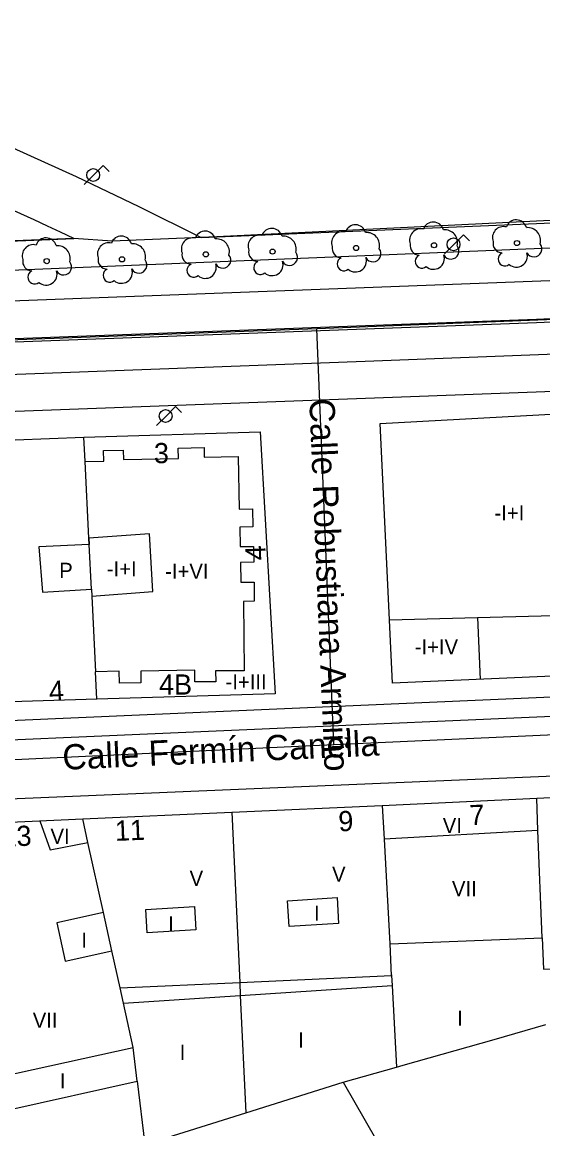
# Model space of a CAD drawing. Extents: x 282771 to 285132, y 4823109 to 4825496.
# Drawn here: x 284361.2 to 284412.8, y 4824178.7 to 4824288.3 of the extents above; entities that cross this region are included whole.
import ezdxf

# ---------------------------------------------------------------- set-up
doc = ezdxf.new("R2010")
doc.units = 0
for name, color, linetype in [('ACERA-BORDILLO', 7, 'Continuous'), ('ARBOL', 7, 'Continuous'), ('CALLE-EJE', 7, 'Continuous'), ('CALLE-TEXTO', 7, 'Continuous'), ('EDIFICIO', 7, 'Continuous'), ('FAROLA', 7, 'Continuous'), ('INTERIOR-EDIFICIO', 7, 'Continuous'), ('MEDIANERA', 7, 'Continuous'), ('NUM-LOCAL', 7, 'Continuous'), ('NUM-PORTAL', 7, 'Continuous'), ('PARQUE-JARDIN-AREA', 7, 'Continuous'), ('SENAL-VIARIA', 7, 'Continuous'), ('TXT-ALTURA-EDIFICIO', 7, 'Continuous'), ('ZONA-VERDE', 7, 'Continuous')]:
    doc.layers.add(name, color=color, linetype=linetype)

msp = doc.modelspace()

# ---------------------------------------------------------------- linework, layer by layer
at = {"layer": 'ACERA-BORDILLO'}
for points in [[(284542.07, 4824270.38), (284446.22, 4824267.32), (284355.28, 4824263.53), (284352.14, 4824263.43), (284312.75, 4824262.16), (284288.83, 4824261.33), (284273.17, 4824260.27), (284211.62, 4824254.81), (284179.07, 4824252.27), (284149.26, 4824249.55)], [(284448.56, 4824253.04), (284313.43, 4824248.01)], [(284298.21, 4824229.84), (284301.33, 4824220.25), (284301.46, 4824219.89), (284301.62, 4824219.54), (284301.82, 4824219.19), (284302.04, 4824218.85), (284302.3, 4824218.53), (284302.59, 4824218.23), (284302.9, 4824217.95), (284303.23, 4824217.69), (284303.59, 4824217.47), (284303.96, 4824217.27), (284304.34, 4824217.11), (284304.74, 4824216.98), (284305.13, 4824216.89), (284305.53, 4824216.83), (284305.92, 4824216.8), (284306.3, 4824216.8), (284454.46, 4824223.27)], [(284456.93, 4824215.44), (284311.41, 4824209.32), (284310.9, 4824209.28), (284310.38, 4824209.17), (284309.85, 4824209), (284309.32, 4824208.77), (284308.82, 4824208.47), (284308.34, 4824208.1), (284307.9, 4824207.66), (284307.51, 4824207.18), (284307.19, 4824206.65), (284306.94, 4824206.09), (284306.76, 4824205.51), (284306.66, 4824204.92), (284306.62, 4824204.35), (284306.65, 4824203.79), (284306.74, 4824203.27), (284306.87, 4824202.78)]]:
    msp.add_lwpolyline(points, dxfattribs=at)
at = {"layer": 'ARBOL'}
for centre in [(284402.01, 4824266.24), (284410.23, 4824266.46), (284379.41, 4824265.34), (284386.02, 4824265.61), (284394.29, 4824265.97), (284363.64, 4824264.67), (284371.1, 4824264.85)]:
    msp.add_circle(centre, 0.255, dxfattribs=at)
for centre, radius, start, end in [((284401.94, 4824267.5), 1.04, 15.6423, 161.3843), ((284410.16, 4824267.72), 1.04, 15.6423, 161.3843), ((284379.34, 4824266.6), 1.04, 15.6423, 161.3843), ((284385.95, 4824266.87), 1.04, 15.6423, 161.3843), ((284392.96, 4824266.5), 1.1, 75.4318, 200.5561), ((284394.22, 4824267.23), 1.04, 15.6423, 161.3843), ((284395.35, 4824266.23), 1.27, 345.0327, 95.7993), ((284400.69, 4824266.77), 1.1, 75.4318, 200.5561), ((284403.07, 4824266.5), 1.27, 345.0327, 95.7993), ((284408.9, 4824266.99), 1.1, 75.4318, 200.5561), ((284411.29, 4824266.72), 1.27, 345.0327, 95.7993), ((284362.31, 4824265.2), 1.1, 75.4318, 200.5561), ((284363.57, 4824265.93), 1.04, 15.6423, 161.3843), ((284369.77, 4824265.38), 1.1, 75.4318, 200.5561), ((284371.03, 4824266.11), 1.04, 15.6423, 161.3843), ((284372.16, 4824265.11), 1.27, 345.0327, 95.7993), ((284378.08, 4824265.87), 1.1, 75.4318, 200.5561), ((284380.47, 4824265.6), 1.27, 345.0327, 95.7993), ((284384.69, 4824266.14), 1.1, 75.4318, 200.5561), ((284387.08, 4824265.87), 1.27, 345.0327, 95.7993), ((284400.58, 4824266.2), 0.935, 168.599, 268.1324), ((284408.79, 4824266.42), 0.935, 168.599, 268.1324), ((284411.9, 4824265.89), 0.797, 208.9625, 38.991), ((284364.7, 4824264.93), 1.27, 345.0327, 95.7993), ((284377.97, 4824265.3), 0.935, 168.599, 268.1324), ((284381.08, 4824264.77), 0.797, 208.9625, 38.991), ((284384.58, 4824265.57), 0.935, 168.599, 268.1324), ((284387.69, 4824265.04), 0.797, 208.9625, 38.991), ((284392.85, 4824265.93), 0.935, 168.599, 268.1324), ((284395.96, 4824265.4), 0.797, 208.9625, 38.991), ((284400.82, 4824264.65), 0.672, 113.7367, 309.4725), ((284401.95, 4824264.95), 1.09, 228.9545, 17.928), ((284403.68, 4824265.67), 0.797, 208.9625, 38.991), ((284409.03, 4824264.87), 0.672, 113.7367, 309.4725), ((284410.17, 4824265.17), 1.09, 228.9545, 17.928), ((284362.2, 4824264.63), 0.935, 168.599, 268.1324), ((284365.31, 4824264.1), 0.797, 208.9625, 38.991), ((284369.66, 4824264.81), 0.935, 168.599, 268.1324), ((284372.77, 4824264.28), 0.797, 208.9625, 38.991), ((284378.21, 4824263.75), 0.672, 113.7367, 309.4725), ((284379.35, 4824264.05), 1.09, 228.9545, 17.928), ((284384.82, 4824264.02), 0.672, 113.7367, 309.4725), ((284385.96, 4824264.32), 1.09, 228.9545, 17.928), ((284393.09, 4824264.38), 0.672, 113.7367, 309.4725), ((284394.23, 4824264.68), 1.09, 228.9545, 17.928), ((284362.44, 4824263.08), 0.672, 113.7367, 309.4725), ((284363.58, 4824263.38), 1.09, 228.9545, 17.928), ((284369.9, 4824263.26), 0.672, 113.7367, 309.4725), ((284371.04, 4824263.56), 1.09, 228.9545, 17.928)]:
    msp.add_arc(centre, radius, start, end, dxfattribs=at)
at = {"layer": 'CALLE-EJE'}
for points in [[(284458.5, 4824260.83), (284416.51, 4824258.97), (284390.39, 4824257.95)], [(284390.39, 4824257.95), (284309.55, 4824254.98)], [(284392.1, 4824216.77), (284390.39, 4824257.95)], [(284392.1, 4824216.77), (284465.12, 4824220.09)], [(284299.99, 4824212.45), (284392.1, 4824216.77)]]:
    msp.add_lwpolyline(points, dxfattribs=at)
at = {"layer": 'EDIFICIO'}
for points in [[(284396.69, 4824248.57), (284452.89, 4824251.64), (284453.05, 4824246.9), (284453.49, 4824241.25), (284454.26, 4824234.58), (284455.38, 4824227.77), (284456, 4824225.39), (284397.91, 4824222.85), (284396.69, 4824248.57)], [(284350.27, 4824246.56), (284367.32, 4824247.22), (284384.8, 4824247.74), (284386.28, 4824221.81), (284368.62, 4824221.26), (284350.5, 4824220.71), (284332.55, 4824220.16), (284306.22, 4824218.96), (284302.57, 4824229.56), (284308.01, 4824234.81), (284311.14, 4824239.29), (284313.56, 4824245.16), (284329.81, 4824245.92), (284350.27, 4824246.56)], [(284345.42, 4824208.42), (284353.54, 4824208.79), (284367.22, 4824209.4), (284381.98, 4824210.06), (284396.89, 4824210.74), (284412.18, 4824211.46), (284425.86, 4824212.11)]]:
    msp.add_lwpolyline(points, dxfattribs=at)
at = {"layer": 'FAROLA'}
for p, q in [((284369.23, 4824274.13), (284368.29, 4824273.2)), ((284369.82, 4824273.54), (284369.23, 4824274.13)), ((284368.29, 4824273.2), (284367.36, 4824272.26)), ((284403.98, 4824266.33), (284403.05, 4824265.39)), ((284404.92, 4824267.26), (284403.98, 4824266.33)), ((284405.51, 4824266.67), (284404.92, 4824267.26)), ((284376.4, 4824250.25), (284375.46, 4824249.32)), ((284376.99, 4824249.66), (284376.4, 4824250.25)), ((284375.46, 4824249.32), (284374.53, 4824248.38))]:
    msp.add_line(p, q, dxfattribs=at)
for centre in [(284368.25, 4824273.2), (284403.94, 4824266.33), (284375.42, 4824249.32)]:
    msp.add_circle(centre, 0.637, dxfattribs=at)
at = {"layer": 'INTERIOR-EDIFICIO'}
for points in [[(284368.07, 4824232.17), (284368.11, 4824231.46), (284374.15, 4824231.94), (284373.84, 4824237.64), (284367.82, 4824237.23), (284367.85, 4824236.59), (284362.85, 4824236.37), (284363.21, 4824231.88), (284368.07, 4824232.17)], [(284392.4, 4824201.61), (284392.56, 4824199.05), (284387.67, 4824198.74), (284387.51, 4824201.3), (284392.4, 4824201.61)], [(284378.29, 4824200.72), (284378.43, 4824198.41), (284373.59, 4824198.11), (284373.45, 4824200.42), (284378.29, 4824200.72)], [(284370.09, 4824196.33), (284369.26, 4824200.13), (284364.64, 4824199.12), (284365.46, 4824195.32), (284370.09, 4824196.33)], [(284329.17, 4824178.39), (284327.59, 4824182.85), (284333.26, 4824184.73), (284333.89, 4824182.78), (284348.11, 4824183.39), (284358.98, 4824183.86), (284372.21, 4824186.75), (284371.24, 4824191.14), (284370.91, 4824192.65), (284382.76, 4824193.19), (284397.79, 4824193.9), (284397.67, 4824197.04), (284412.73, 4824197.63), (284412.85, 4824194.5), (284419.96, 4824194.79), (284426.62, 4824195.06), (284440.11, 4824195.61), (284440.76, 4824195.64), (284444.22, 4824190.95), (284445.94, 4824188.63)]]:
    msp.add_lwpolyline(points, dxfattribs=at)
at = {"layer": 'MEDIANERA'}
for points in [[(284367.44, 4824244.81), (284367.32, 4824247.22)], [(284367.44, 4824244.81), (284369.29, 4824244.86), (284369.26, 4824245.9), (284371.23, 4824245.95), (284371.25, 4824245), (284376.7, 4824245.11), (284376.67, 4824246.13), (284379.23, 4824246.2), (284379.25, 4824245.24), (284382.61, 4824245.31), (284382.71, 4824240.09), (284384.03, 4824240.11), (284384.05, 4824238.33), (284382.77, 4824238.31), (284382.79, 4824236.39), (284384.14, 4824236.4), (284384.15, 4824234.83), (284382.85, 4824234.82), (284382.86, 4824232.87), (284384.19, 4824232.87), (284384.19, 4824230.97), (284383.14, 4824230.96), (284383.2, 4824224.09), (284380.37, 4824224.06), (284380.38, 4824223), (284378.33, 4824222.98), (284378.31, 4824224.13), (284372.95, 4824224.03), (284372.97, 4824222.88), (284370.86, 4824222.84), (284370.83, 4824224.05), (284368.48, 4824223.99)], [(284368.07, 4824232.17), (284367.85, 4824236.59), (284367.82, 4824237.23), (284367.44, 4824244.81)], [(284368.1, 4824231.59), (284368.1, 4824231.46), (284368.48, 4824223.99)], [(284397.61, 4824229.14), (284406.32, 4824229.36)], [(284406.32, 4824229.36), (284425.23, 4824229.86)], [(284406.32, 4824229.36), (284406.58, 4824223.23)], [(284368.62, 4824221.26), (284368.48, 4824223.99)], [(284412.31, 4824208.26), (284412.18, 4824211.46)], [(284396.89, 4824210.74), (284397.06, 4824207.41)], [(284367.73, 4824207.08), (284367.22, 4824209.4)], [(284381.98, 4824210.06), (284382.76, 4824193.19), (284382.82, 4824191.9)], [(284362.96, 4824209.21), (284363.99, 4824206.35), (284367.73, 4824207.08)], [(284412.31, 4824208.26), (284397.06, 4824207.41)], [(284412.73, 4824197.63), (284412.31, 4824208.26)], [(284369.26, 4824200.13), (284367.73, 4824207.08)], [(284397.06, 4824207.41), (284397.62, 4824197.04)], [(284370.91, 4824192.65), (284370.09, 4824196.33)], [(284397.86, 4824193.9), (284397.79, 4824193.9), (284397.85, 4824192.89)], [(284382.82, 4824191.9), (284397.85, 4824192.89)], [(284397.85, 4824192.89), (284398.29, 4824184.81)], [(284371.24, 4824191.14), (284382.82, 4824191.9)], [(284382.82, 4824191.9), (284383.36, 4824180.28)], [(284398.29, 4824184.81), (284398.96, 4824185), (284407.97, 4824187.56), (284413.08, 4824189.02)], [(284372.6, 4824183.41), (284372.21, 4824186.75)], [(284393, 4824183.31), (284398.29, 4824184.81)], [(284359.88, 4824180.58), (284372.6, 4824183.41)], [(284372.6, 4824183.41), (284373.35, 4824177.14)], [(284383.36, 4824180.28), (284393, 4824183.31)], [(284393, 4824183.31), (284406.23, 4824160.29)], [(284373.35, 4824177.14), (284383.36, 4824180.28)]]:
    msp.add_lwpolyline(points, dxfattribs=at)
at = {"layer": 'PARQUE-JARDIN-AREA'}
msp.add_lwpolyline([(284524.72, 4824274.13), (284380.49, 4824267.09), (284370.14, 4824266.65), (284366.33, 4824266.92), (284352.04, 4824266.35), (284312.65, 4824265.08), (284301.87, 4824264.71), (284291.99, 4824262.79), (284273.06, 4824261.62), (284211.5, 4824256.16), (284178.95, 4824253.62), (284149.13, 4824250.9)], dxfattribs=at)
at = {"layer": 'SENAL-VIARIA'}
for points in [[(284296.84, 4824258.26), (284314.59, 4824259.02), (284471.19, 4824264.93), (284530.82, 4824266.86)], [(284131.96, 4824240.76), (284134.87, 4824241.15), (284137.78, 4824241.56), (284137.79, 4824241.56), (284142.46, 4824242.06), (284145.3, 4824242.35), (284149.52, 4824242.74), (284153.91, 4824243.21), (284158.86, 4824243.64), (284254.45, 4824252.04), (284279.24, 4824253.53), (284294.61, 4824254.39), (284314.99, 4824255.33), (284412.16, 4824258.93), (284450.87, 4824260.66), (284465.42, 4824261.27), (284490.26, 4824262.25), (284531.26, 4824263.88)], [(284132.01, 4824240.41), (284134.92, 4824240.8), (284137.82, 4824241.21), (284142.5, 4824241.71), (284145.33, 4824242), (284149.55, 4824242.39), (284153.95, 4824242.86), (284158.89, 4824243.29), (284254.48, 4824251.69), (284279.26, 4824253.18), (284294.63, 4824254.04), (284315.01, 4824254.98), (284412.17, 4824258.58), (284450.89, 4824260.31), (284465.43, 4824260.92), (284490.27, 4824261.9), (284531.28, 4824263.53)], [(284294.65, 4824250.79), (284314.65, 4824251.74), (284395.18, 4824254.75), (284439.02, 4824256.44), (284463.07, 4824257.48), (284485.61, 4824258.49), (284530.5, 4824260.21)], [(284454.54, 4824221.33), (284309.34, 4824214.99)]]:
    msp.add_lwpolyline(points, dxfattribs=at)
at = {"layer": 'ZONA-VERDE'}
for points in [[(284328.13, 4824288.35), (284334.65, 4824286.1), (284341.12, 4824283.74), (284347.55, 4824281.24), (284353.94, 4824278.63), (284360.27, 4824275.9), (284366.55, 4824273.05), (284372.77, 4824270.08), (284378.94, 4824267.02)], [(284378.94, 4824267.02), (284446.13, 4824269.82), (284495.52, 4824271.4)], [(284301.87, 4824264.71), (284312.65, 4824265.08), (284352.04, 4824266.35), (284355.17, 4824266.45), (284366.33, 4824266.92)]]:
    msp.add_lwpolyline(points, dxfattribs=at)
msp.add_arc((284212.22, 4823941.4), 360.15, 64.6659, 72.0365, dxfattribs=at)

# ---------------------------------------------------------------- texts
at = {"layer": 'CALLE-TEXTO'}
for s, rotation, p in [('Calle Robustiana Armiño', 272.3695, (284389.65, 4824251.01)), ('Calle Fermín Canella', 2.6004, (284365.25, 4824214.26))]:
    msp.add_text(s, height=2.5, rotation=rotation, dxfattribs=at).set_placement(p)
at = {"layer": 'NUM-LOCAL'}
for s, p in [('3', (284374.26, 4824244.65)), ('4B', (284374.77, 4824221.72))]:
    msp.add_text(s, height=2, dxfattribs=at).set_placement(p)
at = {"layer": 'NUM-PORTAL'}
for s, rotation, p in [('4', 91.9104, (284385.35, 4824235.05)), ('4', 3.0794, (284363.91, 4824221.06)), ('7', 2.27, (284405.56, 4824208.77)), ('11', 2.27, (284370.43, 4824207.22)), ('9', 2.27, (284392.57, 4824208.16)), ('13', 2.27, (284359.2, 4824206.64))]:
    msp.add_text(s, height=2, rotation=rotation, dxfattribs=at).set_placement(p)
at = {"layer": 'TXT-ALTURA-EDIFICIO'}
for s, p in [('-I+I', (284408, 4824238.97)), ('P', (284364.88, 4824233.28)), ('-I+I', (284369.6, 4824233.44)), ('-I+VI', (284375.38, 4824233.19)), ('-I+IV', (284400.1, 4824225.7)), ('-I+III', (284381.36, 4824222.23)), ('VI', (284402.88, 4824208)), ('VI', (284364.02, 4824206.93)), ('V', (284377.8, 4824202.76)), ('V', (284391.91, 4824203.17)), ('VII', (284403.79, 4824201.74)), ('I', (284390.12, 4824199.32)), ('I', (284375.67, 4824198.25)), ('I', (284367.07, 4824196.64)), ('VII', (284362.26, 4824188.71)), ('I', (284404.3, 4824188.91)), ('I', (284388.56, 4824186.74)), ('I', (284376.82, 4824185.52)), ('I', (284364.94, 4824182.7))]:
    msp.add_text(s, height=1.5, rotation=0, dxfattribs=at).set_placement(p)

doc.saveas('drawing.dxf')
